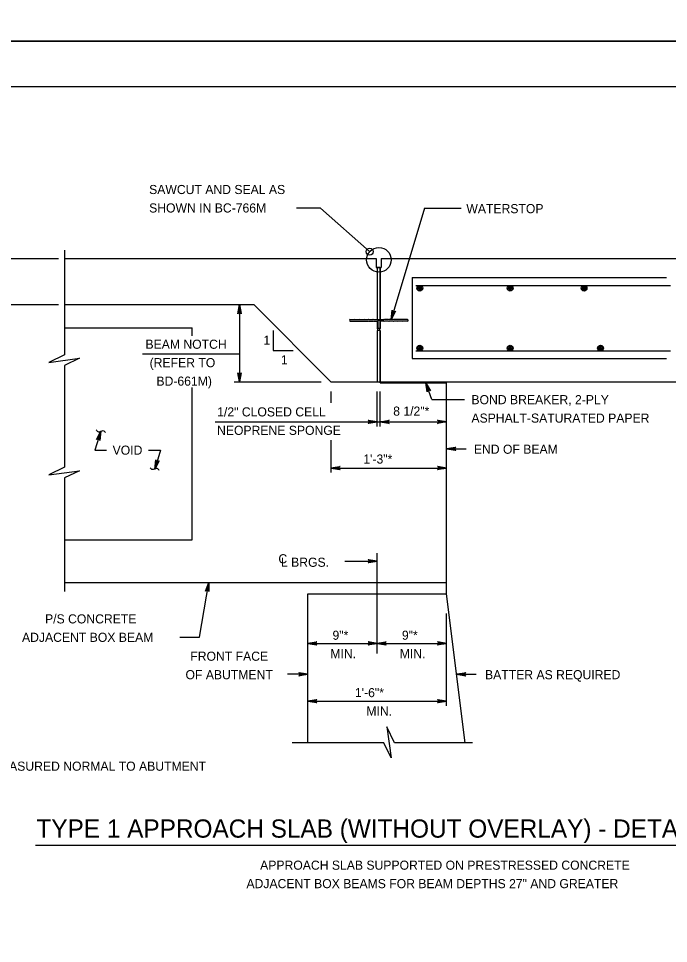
# Model space of a CAD drawing. Extents: x 636530 to 644067, y 294168 to 299122.
# Drawn here: x 641660.2 to 641874.3, y 297435.5 to 297740 of the extents above; entities that cross this region are included whole.
import ezdxf

# ---------------------------------------------------------------- set-up
doc = ezdxf.new("R2010")
doc.units = 0
doc.layers.add('1', color=7, linetype='Continuous')
doc.layers.add('PLT-BNDY', color=7, linetype='Continuous')

msp = doc.modelspace()

# ---------------------------------------------------------------- linework, layer by layer
at = {"layer": '1'}
for p, q in [((642355.78, 297717.48), (641569.78, 297717.48)), ((641759.63, 297677.57), (641751.76, 297677.57)), ((641759.63, 297677.57), (641775.87, 297663.22)), ((641793.9, 297677.57), (641782.94, 297640.9)), ((641793.9, 297677.57), (641806.05, 297677.57)), ((641675.35, 297663.74), (641675.35, 297629.27)), ((641657.37, 297661.02), (641673.4, 297661.02)), ((641675.35, 297661.02), (641777.99, 297661.02)), ((641777.99, 297661.02), (641777.99, 297657.97)), ((641779.71, 297661.02), (641928, 297661.02)), ((641779.71, 297661.02), (641779.71, 297657.97)), ((641777.99, 297657.97), (641779.71, 297657.97)), ((641778.37, 297657.97), (641778.37, 297640.9)), ((641779.33, 297657.97), (641779.33, 297640.9)), ((641789.84, 297654.67), (641789.84, 297628)), ((641789.84, 297654.67), (641873.66, 297654.67)), ((641791.06, 297652.13), (641874.93, 297652.13)), ((641657.37, 297645.78), (641673.4, 297645.78)), ((641675.35, 297645.78), (641737.74, 297645.78)), ((641733.02, 297645.78), (641733.02, 297620.38)), ((641763.13, 297620.38), (641737.74, 297645.78)), ((641769.42, 297641.05), (641769.19, 297640.64)), ((641769.19, 297640.64), (641769.42, 297640.24)), ((641769.42, 297641.05), (641769.5, 297640.9)), ((641769.5, 297640.39), (641769.42, 297640.24)), ((641769.5, 297640.9), (641770.86, 297640.9)), ((641769.5, 297640.39), (641770.86, 297640.39)), ((641770.94, 297641.05), (641770.86, 297640.9)), ((641770.86, 297640.39), (641770.94, 297640.24)), ((641770.94, 297641.05), (641771.03, 297640.9)), ((641771.03, 297640.39), (641770.94, 297640.24)), ((641771.03, 297640.9), (641772.38, 297640.9)), ((641771.03, 297640.39), (641772.38, 297640.39)), ((641772.47, 297641.05), (641772.38, 297640.9)), ((641772.38, 297640.39), (641772.47, 297640.24)), ((641772.47, 297641.05), (641772.55, 297640.9)), ((641772.55, 297640.39), (641772.47, 297640.24)), ((641772.55, 297640.9), (641773.91, 297640.9)), ((641772.55, 297640.39), (641773.91, 297640.39)), ((641773.99, 297641.05), (641773.91, 297640.9)), ((641773.91, 297640.39), (641773.99, 297640.24)), ((641773.99, 297641.05), (641774.08, 297640.9)), ((641774.08, 297640.39), (641773.99, 297640.24)), ((641774.08, 297640.9), (641775.43, 297640.9)), ((641774.08, 297640.39), (641775.43, 297640.39)), ((641775.52, 297641.05), (641775.43, 297640.9)), ((641775.43, 297640.39), (641775.52, 297640.24)), ((641775.52, 297641.05), (641775.6, 297640.9)), ((641775.6, 297640.39), (641775.52, 297640.24)), ((641775.6, 297640.9), (641776.96, 297640.9)), ((641775.6, 297640.39), (641776.96, 297640.39)), ((641777.04, 297641.05), (641776.96, 297640.9)), ((641776.96, 297640.39), (641777.04, 297640.24)), ((641777.04, 297641.05), (641777.12, 297640.9)), ((641777.12, 297640.39), (641777.04, 297640.24)), ((641777.12, 297640.9), (641780.57, 297640.9)), ((641777.12, 297640.39), (641778.37, 297640.39)), ((641778.37, 297640.39), (641778.37, 297637.98)), ((641778.52, 297640.7), (641779.18, 297640.7)), ((641778.52, 297640.7), (641778.52, 297637.98)), ((641779.18, 297640.7), (641779.18, 297637.98)), ((641779.33, 297640.39), (641779.33, 297637.98)), ((641780.57, 297640.39), (641779.33, 297640.39)), ((641780.65, 297641.05), (641780.57, 297640.9)), ((641780.57, 297640.39), (641780.65, 297640.24)), ((641780.65, 297641.05), (641780.74, 297640.9)), ((641780.74, 297640.39), (641780.65, 297640.24)), ((641782.1, 297640.9), (641780.74, 297640.9)), ((641782.1, 297640.39), (641780.74, 297640.39)), ((641782.18, 297641.05), (641782.1, 297640.9)), ((641782.1, 297640.39), (641782.18, 297640.24)), ((641782.18, 297641.05), (641782.26, 297640.9)), ((641782.26, 297640.39), (641782.18, 297640.24)), ((641783.62, 297640.9), (641782.26, 297640.9)), ((641783.62, 297640.39), (641782.26, 297640.39)), ((641783.7, 297641.05), (641783.62, 297640.9)), ((641783.62, 297640.39), (641783.7, 297640.24)), ((641783.7, 297641.05), (641783.79, 297640.9)), ((641783.79, 297640.39), (641783.7, 297640.24)), ((641785.14, 297640.9), (641783.79, 297640.9)), ((641785.14, 297640.39), (641783.79, 297640.39)), ((641785.23, 297641.05), (641785.14, 297640.9)), ((641785.14, 297640.39), (641785.23, 297640.24)), ((641785.23, 297641.05), (641785.31, 297640.9)), ((641785.31, 297640.39), (641785.23, 297640.24)), ((641786.67, 297640.9), (641785.31, 297640.9)), ((641786.67, 297640.39), (641785.31, 297640.39)), ((641786.75, 297641.05), (641786.67, 297640.9)), ((641786.67, 297640.39), (641786.75, 297640.24)), ((641786.75, 297641.05), (641786.83, 297640.9)), ((641786.83, 297640.39), (641786.75, 297640.24)), ((641788.19, 297640.9), (641786.83, 297640.9)), ((641788.19, 297640.39), (641786.83, 297640.39)), ((641788.27, 297641.05), (641788.19, 297640.9)), ((641788.19, 297640.39), (641788.27, 297640.24)), ((641788.27, 297641.05), (641788.5, 297640.64)), ((641788.5, 297640.64), (641788.27, 297640.24)), ((641675.35, 297638.16), (641717.41, 297638.16)), ((641717.41, 297635.55), (641717.41, 297638.16)), ((641744.09, 297637.22), (641744.09, 297630.64)), ((641778.38, 297637.27), (641778.37, 297620.38)), ((641779.18, 297637.98), (641778.52, 297637.98)), ((641779.33, 297637.27), (641779.33, 297620.38)), ((641744.09, 297630.64), (641750.68, 297630.64)), ((641791.06, 297630.54), (641874.93, 297630.54)), ((641701.08, 297629.54), (641733.02, 297629.54)), ((641789.84, 297628), (641873.66, 297628)), ((641675.35, 297625.75), (641675.35, 297592.26)), ((641717.41, 297568.31), (641717.41, 297618.45)), ((641731.28, 297620.38), (641759.85, 297620.38)), ((641763.13, 297620.38), (641801.23, 297620.38)), ((641778.37, 297620.38), (641928, 297620.38)), ((641779.33, 297620.07), (641779.33, 297620.38)), ((641779.33, 297620.07), (641779.33, 297620.38)), ((641779.33, 297620.07), (641801.23, 297620.07)), ((641796.36, 297614.55), (641794.39, 297620.07)), ((641801.23, 297550.53), (641801.23, 297620.38)), ((641763.13, 297617.18), (641763.13, 297613.44)), ((641778.37, 297605.71), (641778.37, 297617.18)), ((641779.33, 297605.71), (641779.33, 297617.18)), ((641796.36, 297614.55), (641807.07, 297614.55)), ((641725.01, 297607.21), (641801.23, 297607.21)), ((641687.33, 297604.1), (641685.41, 297597.88)), ((641763.13, 297601.21), (641763.13, 297590.53)), ((641685.41, 297597.88), (641689.21, 297597.88)), ((641703.04, 297597.88), (641707.03, 297597.88)), ((641707.03, 297597.88), (641705.11, 297591.67)), ((641801.23, 297598.31), (641807.63, 297598.31)), ((641763.13, 297591.97), (641801.23, 297591.97)), ((641675.35, 297588.74), (641675.35, 297551.31)), ((641675.35, 297568.31), (641717.41, 297568.31)), ((641778.37, 297530.9), (641778.37, 297563.99)), ((641767.74, 297561.34), (641778.37, 297561.34)), ((641675.35, 297554.34), (641801.23, 297554.34)), ((641719.78, 297536.34), (641722.91, 297554.34)), ((641755.51, 297550.53), (641801.23, 297550.53)), ((641755.51, 297501.57), (641755.51, 297550.53)), ((641807.35, 297501.57), (641801.23, 297550.53)), ((641801.23, 297513.71), (641801.23, 297544.15)), ((641713.39, 297536.34), (641719.78, 297536.34)), ((641755.51, 297534.25), (641778.37, 297534.25)), ((641778.37, 297534.25), (641801.23, 297534.25)), ((641755.51, 297524.09), (641748.81, 297524.09)), ((641804.54, 297524.09), (641810.93, 297524.09)), ((641755.51, 297515.25), (641801.23, 297515.25)), ((641780.56, 297501.57), (641750.38, 297501.57)), ((641809.75, 297501.57), (641784.08, 297501.57)), ((641665.77, 297467.9), (641958.18, 297467.9))]:
    msp.add_line(p, q, dxfattribs=at)
for points in [[(641778.37, 297640.9), (641779.33, 297640.9), (641779.33, 297657.97), (641778.37, 297657.97)], [(641778.37, 297620.38), (641779.33, 297620.38), (641779.33, 297637.27), (641778.37, 297637.27)]]:
    msp.add_lwpolyline(points, close=True, dxfattribs=at)
for points in [[(641733.02, 297645.78), (641733.58, 297642.8), (641733.5, 297642.91), (641733.42, 297643.03), (641733.32, 297643.09), (641733.22, 297643.14), (641733.12, 297643.16), (641733.02, 297643.18), (641732.92, 297643.16), (641732.82, 297643.14), (641732.72, 297643.09), (641732.62, 297643.03), (641732.54, 297642.91), (641732.46, 297642.8), (641733.02, 297645.78), (641732.54, 297642.91), (641732.62, 297643.03), (641733.02, 297645.78), (641732.72, 297643.09), (641732.82, 297643.14), (641733.02, 297645.78), (641732.92, 297643.16), (641733.02, 297643.18), (641733.02, 297645.78), (641733.12, 297643.16), (641733.22, 297643.14), (641733.02, 297645.78), (641733.32, 297643.09), (641733.42, 297643.03), (641733.02, 297645.78), (641733.5, 297642.91)], [(641782.94, 297640.9), (641783.26, 297643.92), (641783.3, 297643.78), (641783.35, 297643.65), (641783.42, 297643.56), (641783.5, 297643.48), (641783.59, 297643.43), (641783.68, 297643.39), (641783.79, 297643.38), (641783.89, 297643.36), (641784, 297643.39), (641784.11, 297643.42), (641784.22, 297643.51), (641784.33, 297643.6), (641782.94, 297640.9), (641784.22, 297643.51), (641784.11, 297643.42), (641782.94, 297640.9), (641784, 297643.39), (641783.89, 297643.36), (641782.94, 297640.9), (641783.79, 297643.38), (641783.68, 297643.39), (641782.94, 297640.9), (641783.59, 297643.43), (641783.5, 297643.48), (641782.94, 297640.9), (641783.42, 297643.56), (641783.35, 297643.65), (641782.94, 297640.9), (641783.3, 297643.78)], [(641675.35, 297629.27), (641670.16, 297626.73), (641680.31, 297628.11), (641675.35, 297625.75)], [(641733.02, 297620.38), (641732.46, 297623.36), (641732.54, 297623.25), (641732.62, 297623.13), (641732.72, 297623.07), (641732.82, 297623.01), (641732.92, 297623), (641733.02, 297622.98), (641733.12, 297623), (641733.22, 297623.01), (641733.32, 297623.07), (641733.42, 297623.13), (641733.5, 297623.25), (641733.58, 297623.36), (641733.02, 297620.38), (641733.5, 297623.25), (641733.42, 297623.13), (641733.02, 297620.38), (641733.32, 297623.07), (641733.22, 297623.01), (641733.02, 297620.38), (641733.12, 297623), (641733.02, 297622.98), (641733.02, 297620.38), (641732.92, 297623), (641732.82, 297623.01), (641733.02, 297620.38), (641732.72, 297623.07), (641732.62, 297623.13), (641733.02, 297620.38), (641732.54, 297623.25)], [(641794.39, 297620.07), (641795.92, 297617.45), (641795.69, 297617.62), (641795.46, 297617.66), (641795.26, 297617.63), (641795.09, 297617.53), (641794.94, 297617.35), (641794.86, 297617.08), (641794.39, 297620.07), (641794.94, 297617.35), (641795.09, 297617.53), (641794.39, 297620.07), (641795.26, 297617.63), (641795.46, 297617.66), (641794.39, 297620.07), (641795.69, 297617.62)], [(641778.37, 297607.21), (641775.39, 297606.65), (641775.51, 297606.73), (641775.62, 297606.81), (641775.68, 297606.91), (641775.74, 297607.01), (641775.76, 297607.11), (641775.77, 297607.21), (641775.76, 297607.31), (641775.74, 297607.41), (641775.68, 297607.51), (641775.62, 297607.61), (641775.51, 297607.69), (641775.39, 297607.77), (641778.37, 297607.21), (641775.51, 297607.69), (641775.62, 297607.61), (641778.37, 297607.21), (641775.68, 297607.51), (641775.74, 297607.41), (641778.37, 297607.21), (641775.76, 297607.31), (641775.77, 297607.21), (641778.37, 297607.21), (641775.76, 297607.11), (641775.74, 297607.01), (641778.37, 297607.21), (641775.68, 297606.91), (641775.62, 297606.81), (641778.37, 297607.21), (641775.51, 297606.73)], [(641779.33, 297607.21), (641782.31, 297607.77), (641782.08, 297607.61), (641781.96, 297607.41), (641781.93, 297607.21), (641781.96, 297607.01), (641782.08, 297606.81), (641782.31, 297606.65), (641779.33, 297607.21), (641782.08, 297606.81), (641781.96, 297607.01), (641779.33, 297607.21), (641781.93, 297607.21), (641781.96, 297607.41), (641779.33, 297607.21), (641782.08, 297607.61)], [(641801.23, 297607.21), (641798.25, 297606.65), (641798.48, 297606.81), (641798.6, 297607.01), (641798.63, 297607.21), (641798.6, 297607.41), (641798.48, 297607.61), (641798.25, 297607.77), (641801.23, 297607.21), (641798.48, 297607.61), (641798.6, 297607.41), (641801.23, 297607.21), (641798.63, 297607.21), (641798.6, 297607.01), (641801.23, 297607.21), (641798.48, 297606.81)], [(641687.33, 297604.1), (641686.99, 297601.08), (641686.9, 297601.35), (641686.75, 297601.52), (641686.57, 297601.61), (641686.36, 297601.64), (641686.14, 297601.58), (641685.92, 297601.41), (641687.33, 297604.1), (641686.14, 297601.58), (641686.36, 297601.64), (641687.33, 297604.1), (641686.57, 297601.61), (641686.75, 297601.52), (641687.33, 297604.1), (641686.9, 297601.35)], [(641801.23, 297598.31), (641804.22, 297598.87), (641804.1, 297598.79), (641803.99, 297598.71), (641803.93, 297598.61), (641803.87, 297598.51), (641803.85, 297598.41), (641803.83, 297598.31), (641803.85, 297598.21), (641803.87, 297598.11), (641803.93, 297598.01), (641803.99, 297597.91), (641804.1, 297597.83), (641804.22, 297597.75), (641801.23, 297598.31), (641804.1, 297597.83), (641803.99, 297597.91), (641801.23, 297598.31), (641803.93, 297598.01), (641803.87, 297598.11), (641801.23, 297598.31), (641803.85, 297598.21), (641803.83, 297598.31), (641801.23, 297598.31), (641803.85, 297598.41), (641803.87, 297598.51), (641801.23, 297598.31), (641803.93, 297598.61), (641803.99, 297598.71), (641801.23, 297598.31), (641804.1, 297598.79)], [(641705.11, 297591.67), (641705.46, 297594.68), (641705.54, 297594.42), (641705.7, 297594.25), (641705.88, 297594.15), (641706.08, 297594.13), (641706.3, 297594.18), (641706.52, 297594.35), (641705.11, 297591.67), (641706.3, 297594.18), (641706.08, 297594.13), (641705.11, 297591.67), (641705.88, 297594.15), (641705.7, 297594.25), (641705.11, 297591.67), (641705.54, 297594.42)], [(641675.35, 297592.26), (641670.16, 297589.73), (641680.31, 297591.11), (641675.35, 297588.74)], [(641763.13, 297591.97), (641766.12, 297592.53), (641766, 297592.45), (641765.89, 297592.37), (641765.83, 297592.27), (641765.77, 297592.17), (641765.75, 297592.07), (641765.73, 297591.97), (641765.75, 297591.87), (641765.77, 297591.77), (641765.83, 297591.67), (641765.89, 297591.57), (641766, 297591.49), (641766.12, 297591.41), (641763.13, 297591.97), (641766, 297591.49), (641765.89, 297591.57), (641763.13, 297591.97), (641765.83, 297591.67), (641765.77, 297591.77), (641763.13, 297591.97), (641765.75, 297591.87), (641765.73, 297591.97), (641763.13, 297591.97), (641765.75, 297592.07), (641765.77, 297592.17), (641763.13, 297591.97), (641765.83, 297592.27), (641765.89, 297592.37), (641763.13, 297591.97), (641766, 297592.45)], [(641801.23, 297591.97), (641798.25, 297591.41), (641798.37, 297591.49), (641798.48, 297591.57), (641798.54, 297591.67), (641798.6, 297591.77), (641798.62, 297591.87), (641798.63, 297591.97), (641798.62, 297592.07), (641798.6, 297592.17), (641798.54, 297592.27), (641798.48, 297592.37), (641798.37, 297592.45), (641798.25, 297592.53), (641801.23, 297591.97), (641798.37, 297592.45), (641798.48, 297592.37), (641801.23, 297591.97), (641798.54, 297592.27), (641798.6, 297592.17), (641801.23, 297591.97), (641798.62, 297592.07), (641798.63, 297591.97), (641801.23, 297591.97), (641798.62, 297591.87), (641798.6, 297591.77), (641801.23, 297591.97), (641798.54, 297591.67), (641798.48, 297591.57), (641801.23, 297591.97), (641798.37, 297591.49)], [(641778.37, 297561.34), (641775.39, 297560.78), (641775.51, 297560.86), (641775.62, 297560.94), (641775.68, 297561.04), (641775.74, 297561.14), (641775.76, 297561.24), (641775.77, 297561.34), (641775.76, 297561.44), (641775.74, 297561.54), (641775.68, 297561.64), (641775.62, 297561.74), (641775.51, 297561.82), (641775.39, 297561.9), (641778.37, 297561.34), (641775.51, 297561.82), (641775.62, 297561.74), (641778.37, 297561.34), (641775.68, 297561.64), (641775.74, 297561.54), (641778.37, 297561.34), (641775.76, 297561.44), (641775.77, 297561.34), (641778.37, 297561.34), (641775.76, 297561.24), (641775.74, 297561.14), (641778.37, 297561.34), (641775.68, 297561.04), (641775.62, 297560.94), (641778.37, 297561.34), (641775.51, 297560.86)], [(641722.91, 297554.34), (641722.95, 297551.3), (641722.89, 297551.43), (641722.83, 297551.56), (641722.75, 297551.63), (641722.66, 297551.71), (641722.56, 297551.74), (641722.47, 297551.78), (641722.37, 297551.78), (641722.26, 297551.78), (641722.16, 297551.74), (641722.05, 297551.69), (641721.95, 297551.6), (641721.85, 297551.5), (641722.91, 297554.34), (641721.95, 297551.6), (641722.05, 297551.69), (641722.91, 297554.34), (641722.16, 297551.74), (641722.26, 297551.78), (641722.91, 297554.34), (641722.37, 297551.78), (641722.47, 297551.78), (641722.91, 297554.34), (641722.56, 297551.74), (641722.66, 297551.71), (641722.91, 297554.34), (641722.75, 297551.63), (641722.83, 297551.56), (641722.91, 297554.34), (641722.89, 297551.43)], [(641755.51, 297534.25), (641758.5, 297534.81), (641758.38, 297534.73), (641758.27, 297534.65), (641758.21, 297534.55), (641758.15, 297534.45), (641758.13, 297534.35), (641758.11, 297534.25), (641758.13, 297534.15), (641758.15, 297534.05), (641758.21, 297533.95), (641758.27, 297533.85), (641758.38, 297533.77), (641758.5, 297533.69), (641755.51, 297534.25), (641758.38, 297533.77), (641758.27, 297533.85), (641755.51, 297534.25), (641758.21, 297533.95), (641758.15, 297534.05), (641755.51, 297534.25), (641758.13, 297534.15), (641758.11, 297534.25), (641755.51, 297534.25), (641758.13, 297534.35), (641758.15, 297534.45), (641755.51, 297534.25), (641758.21, 297534.55), (641758.27, 297534.65), (641755.51, 297534.25), (641758.38, 297534.73)], [(641778.37, 297534.25), (641775.39, 297533.69), (641775.51, 297533.77), (641775.62, 297533.85), (641775.68, 297533.95), (641775.74, 297534.05), (641775.76, 297534.15), (641775.77, 297534.25), (641775.76, 297534.35), (641775.74, 297534.45), (641775.68, 297534.55), (641775.62, 297534.65), (641775.51, 297534.73), (641775.39, 297534.81), (641778.37, 297534.25), (641775.51, 297534.73), (641775.62, 297534.65), (641778.37, 297534.25), (641775.68, 297534.55), (641775.74, 297534.45), (641778.37, 297534.25), (641775.76, 297534.35), (641775.77, 297534.25), (641778.37, 297534.25), (641775.76, 297534.15), (641775.74, 297534.05), (641778.37, 297534.25), (641775.68, 297533.95), (641775.62, 297533.85), (641778.37, 297534.25), (641775.51, 297533.77)], [(641778.37, 297534.25), (641781.36, 297534.81), (641781.24, 297534.73), (641781.13, 297534.65), (641781.07, 297534.55), (641781.01, 297534.45), (641780.99, 297534.35), (641780.97, 297534.25), (641780.99, 297534.15), (641781.01, 297534.05), (641781.07, 297533.95), (641781.13, 297533.85), (641781.24, 297533.77), (641781.36, 297533.69), (641778.37, 297534.25), (641781.24, 297533.77), (641781.13, 297533.85), (641778.37, 297534.25), (641781.07, 297533.95), (641781.01, 297534.05), (641778.37, 297534.25), (641780.99, 297534.15), (641780.97, 297534.25), (641778.37, 297534.25), (641780.99, 297534.35), (641781.01, 297534.45), (641778.37, 297534.25), (641781.07, 297534.55), (641781.13, 297534.65), (641778.37, 297534.25), (641781.24, 297534.73)], [(641801.23, 297534.25), (641798.25, 297533.69), (641798.37, 297533.77), (641798.48, 297533.85), (641798.54, 297533.95), (641798.6, 297534.05), (641798.62, 297534.15), (641798.63, 297534.25), (641798.62, 297534.35), (641798.6, 297534.45), (641798.54, 297534.55), (641798.48, 297534.65), (641798.37, 297534.73), (641798.25, 297534.81), (641801.23, 297534.25), (641798.37, 297534.73), (641798.48, 297534.65), (641801.23, 297534.25), (641798.54, 297534.55), (641798.6, 297534.45), (641801.23, 297534.25), (641798.62, 297534.35), (641798.63, 297534.25), (641801.23, 297534.25), (641798.62, 297534.15), (641798.6, 297534.05), (641801.23, 297534.25), (641798.54, 297533.95), (641798.48, 297533.85), (641801.23, 297534.25), (641798.37, 297533.77)], [(641755.51, 297524.09), (641752.53, 297523.53), (641752.65, 297523.61), (641752.76, 297523.69), (641752.82, 297523.79), (641752.88, 297523.89), (641752.9, 297523.99), (641752.91, 297524.09), (641752.9, 297524.19), (641752.88, 297524.29), (641752.82, 297524.39), (641752.76, 297524.49), (641752.65, 297524.57), (641752.53, 297524.65), (641755.51, 297524.09), (641752.65, 297524.57), (641752.76, 297524.49), (641755.51, 297524.09), (641752.82, 297524.39), (641752.88, 297524.29), (641755.51, 297524.09), (641752.9, 297524.19), (641752.91, 297524.09), (641755.51, 297524.09), (641752.9, 297523.99), (641752.88, 297523.89), (641755.51, 297524.09), (641752.82, 297523.79), (641752.76, 297523.69), (641755.51, 297524.09), (641752.65, 297523.61)], [(641804.54, 297524.09), (641807.52, 297524.65), (641807.41, 297524.57), (641807.29, 297524.49), (641807.23, 297524.39), (641807.17, 297524.29), (641807.16, 297524.19), (641807.14, 297524.09), (641807.16, 297523.99), (641807.17, 297523.89), (641807.23, 297523.79), (641807.29, 297523.69), (641807.41, 297523.61), (641807.52, 297523.53), (641804.54, 297524.09), (641807.41, 297523.61), (641807.29, 297523.69), (641804.54, 297524.09), (641807.23, 297523.79), (641807.17, 297523.89), (641804.54, 297524.09), (641807.16, 297523.99), (641807.14, 297524.09), (641804.54, 297524.09), (641807.16, 297524.19), (641807.17, 297524.29), (641804.54, 297524.09), (641807.23, 297524.39), (641807.29, 297524.49), (641804.54, 297524.09), (641807.41, 297524.57)], [(641755.51, 297515.25), (641758.5, 297515.81), (641758.38, 297515.73), (641758.27, 297515.65), (641758.21, 297515.55), (641758.15, 297515.45), (641758.13, 297515.35), (641758.11, 297515.25), (641758.13, 297515.15), (641758.15, 297515.05), (641758.21, 297514.95), (641758.27, 297514.85), (641758.38, 297514.77), (641758.5, 297514.69), (641755.51, 297515.25), (641758.38, 297514.77), (641758.27, 297514.85), (641755.51, 297515.25), (641758.21, 297514.95), (641758.15, 297515.05), (641755.51, 297515.25), (641758.13, 297515.15), (641758.11, 297515.25), (641755.51, 297515.25), (641758.13, 297515.35), (641758.15, 297515.45), (641755.51, 297515.25), (641758.21, 297515.55), (641758.27, 297515.65), (641755.51, 297515.25), (641758.38, 297515.73)], [(641801.23, 297515.25), (641798.25, 297514.69), (641798.37, 297514.77), (641798.48, 297514.85), (641798.54, 297514.95), (641798.6, 297515.05), (641798.62, 297515.15), (641798.63, 297515.25), (641798.62, 297515.35), (641798.6, 297515.45), (641798.54, 297515.55), (641798.48, 297515.65), (641798.37, 297515.73), (641798.25, 297515.81), (641801.23, 297515.25), (641798.37, 297515.73), (641798.48, 297515.65), (641801.23, 297515.25), (641798.54, 297515.55), (641798.6, 297515.45), (641801.23, 297515.25), (641798.62, 297515.35), (641798.63, 297515.25), (641801.23, 297515.25), (641798.62, 297515.15), (641798.6, 297515.05), (641801.23, 297515.25), (641798.54, 297514.95), (641798.48, 297514.85), (641801.23, 297515.25), (641798.37, 297514.77)], [(641784.08, 297501.57), (641781.54, 297506.75), (641782.92, 297496.61), (641780.56, 297501.57)]]:
    msp.add_lwpolyline(points, dxfattribs=at)
for centre, radius in [((641775.87, 297663.22), 1.15), ((641778.91, 297660.53), 4.05), ((641792.38, 297651.18), 0.952), ((641792.38, 297651.18), 0.714), ((641792.38, 297651.18), 0.476), ((641792.38, 297651.18), 0.238), ((641822.14, 297651.18), 0.952), ((641822.14, 297651.18), 0.714), ((641822.14, 297651.18), 0.476), ((641822.14, 297651.18), 0.238), ((641846.48, 297651.18), 0.952), ((641846.48, 297651.18), 0.714), ((641846.48, 297651.18), 0.476), ((641846.48, 297651.18), 0.238), ((641792.38, 297631.49), 0.952), ((641792.38, 297631.49), 0.714), ((641792.38, 297631.49), 0.476), ((641792.38, 297631.49), 0.238), ((641822.14, 297631.49), 0.952), ((641822.14, 297631.49), 0.714), ((641822.14, 297631.49), 0.476), ((641822.14, 297631.49), 0.238), ((641851.91, 297631.49), 0.952), ((641851.91, 297631.49), 0.714), ((641851.91, 297631.49), 0.476), ((641851.91, 297631.49), 0.238)]:
    msp.add_circle(centre, radius, dxfattribs=at)
msp.add_ellipse((641778.85, 297637.98), major_axis=(0, 0.641), ratio=0.75, start_param=1.570796, end_param=4.712389, dxfattribs=at)
for points in [[(641685.85, 297604.59), (641686.54, 297603.89), (641688.13, 297604.3), (641688.82, 297603.66)], [(641706.59, 297591.18), (641705.9, 297591.87), (641704.31, 297591.46), (641703.62, 297592.11)]]:
    msp.add_spline(points, degree=3, dxfattribs=at)
at = {"layer": 'PLT-BNDY'}
for points in [[(641529.78, 298326.48), (642370.78, 298326.48), (642370.78, 297732.48), (641529.78, 297732.48)], [(641529.78, 297732.48), (642370.78, 297732.48), (642370.78, 297138.48), (641529.78, 297138.48)]]:
    msp.add_lwpolyline(points, close=True, dxfattribs=at)

# ---------------------------------------------------------------- texts
at = {"layer": '1'}
for s, height, p in [('SAWCUT AND SEAL AS', 3, (641703.24, 297682.18)), ('SHOWN IN BC-766M', 3, (641703.24, 297676.11)), ('WATERSTOP', 3, (641807.72, 297675.89)), ('BEAM NOTCH', 3, (641702.04, 297631.25)), ('1', 3, (641740.88, 297632.57)), ('(REFER TO', 3, (641703.41, 297625.18)), ('1', 3, (641746.65, 297626.11)), ('BD-661M)', 3, (641705.65, 297619.11)), ('BOND BREAKER, 2-PLY ', 3, (641809.39, 297613)), ('1/2" CLOSED CELL', 3, (641725.66, 297608.98)), ('8 1/2"*', 3, (641783.63, 297609.23)), ('ASPHALT-SATURATED PAPER', 3, (641809.39, 297606.93)), ('NEOPRENE SPONGE', 3, (641725.61, 297602.91)), ('END OF BEAM', 3, (641810.19, 297596.69)), ('VOID', 3, (641691.21, 297596.38)), ('1\'-3"*', 3, (641773.79, 297593.45)), ('C', 3, (641745.81, 297560.62)), ('L BRGS.', 3, (641746.66, 297559.48)), ('P/S CONCRETE', 3, (641668.97, 297540.84)), ('ADJACENT BOX BEAM', 3, (641661.38, 297534.77)), ('9"*', 3, (641763.63, 297535.46)), ('9"*', 3, (641786.49, 297535.46)), ('FRONT FACE', 3, (641716.8, 297528.55)), ('MIN.', 3, (641762.92, 297529.39)), ('MIN.', 3, (641785.78, 297529.39)), ('OF ABUTMENT', 3, (641715.23, 297522.47)), ('BATTER AS REQUIRED', 3, (641813.87, 297522.47)), ('1\'-6"*', 3, (641771.03, 297516.57)), ('MIN.', 3, (641774.79, 297510.5)), ('* MEASURED NORMAL TO ABUTMENT', 3, (641648.43, 297492.35)), ('TYPE 1 APPROACH SLAB (WITHOUT OVERLAY) - DETAIL 6', 6, (641666.13, 297470.32)), ('APPROACH SLAB SUPPORTED ON PRESTRESSED CONCRETE', 3, (641739.8, 297459.76)), ('ADJACENT BOX BEAMS FOR BEAM DEPTHS 27" AND GREATER', 3, (641735.29, 297453.69))]:
    msp.add_text(s, height=height, dxfattribs=at).set_placement(p)

doc.saveas('drawing.dxf')
